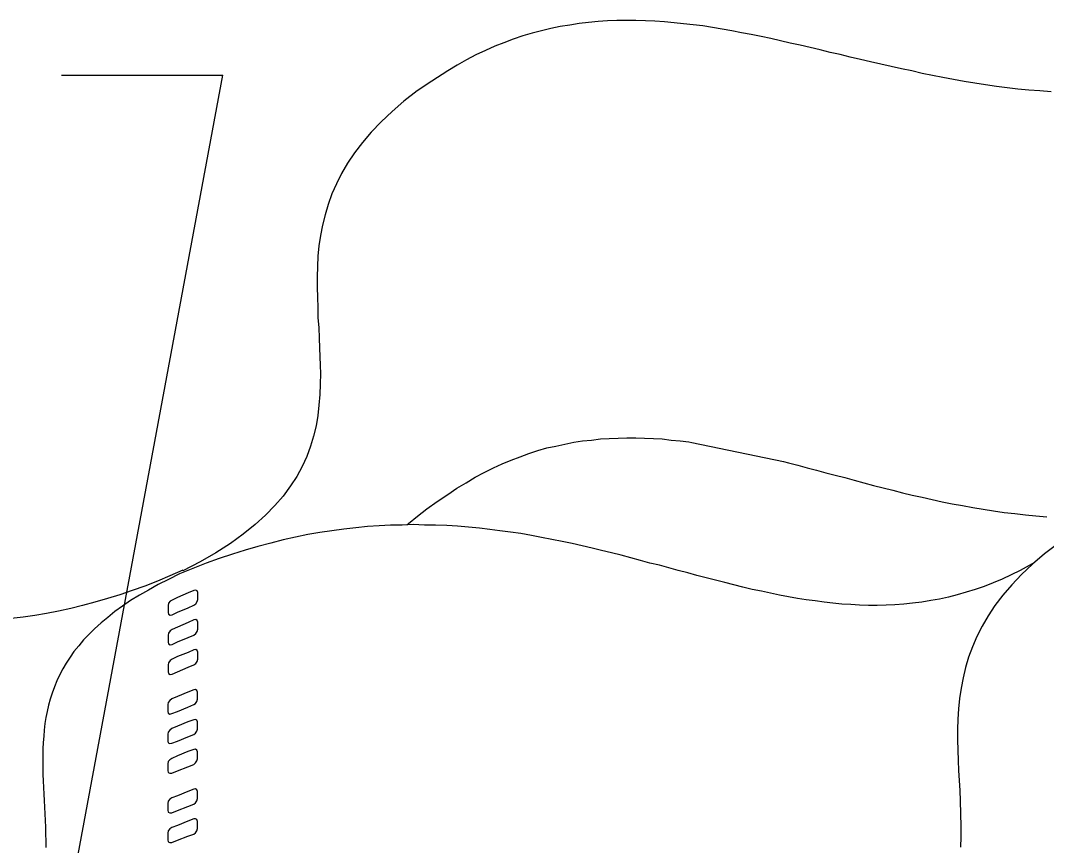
# Model space of a CAD drawing. Extents: x 638850 to 644908, y 297188 to 298900.
# Drawn here: x 638990.04 to 639039.25, y 297586.16 to 297625.74 of the extents above; entities that cross this region are included whole.
import ezdxf

# ---------------------------------------------------------------- set-up
doc = ezdxf.new("R2010")
doc.units = 0
for name, color, linetype in [('1', 7, 'Continuous'), ('16', 7, 'Continuous'), ('2', 7, 'Continuous'), ('7', 7, 'Continuous')]:
    doc.layers.add(name, color=color, linetype=linetype)

msp = doc.modelspace()

# ---------------------------------------------------------------- linework, layer by layer
at = {"layer": '1'}
msp.add_line((638990.456, 297573.041), (638999.746, 297623.113), dxfattribs=at)
at = {"layer": '16'}
for points in [[(638998.349, 297597.692), (638998.457, 297597.754), (638998.519, 297597.862), (638998.548, 297597.97), (638998.548, 297597.97), (638998.548, 297598.046), (638998.548, 297598.216), (638998.548, 297598.294), (638998.548, 297598.294), (638998.519, 297598.386), (638998.457, 297598.418), (638998.349, 297598.402), (638998.349, 297598.402), (638998.087, 297598.278), (638997.576, 297598.062), (638997.315, 297597.938), (638997.315, 297597.938), (638997.223, 297597.876), (638997.144, 297597.784), (638997.128, 297597.676), (638997.128, 297597.676), (638997.128, 297597.584), (638997.128, 297597.43), (638997.128, 297597.336), (638997.128, 297597.336), (638997.144, 297597.26), (638997.223, 297597.214), (638997.315, 297597.228), (638997.315, 297597.228), (638997.576, 297597.352), (638998.087, 297597.568), (638998.349, 297597.692), (638998.349, 297597.692), (638998.349, 297597.692)], [(638998.349, 297596.256), (638998.457, 297596.331), (638998.519, 297596.426), (638998.548, 297596.534), (638998.548, 297596.534), (638998.548, 297596.626), (638998.548, 297596.78), (638998.548, 297596.874), (638998.548, 297596.874), (638998.519, 297596.95), (638998.457, 297596.996), (638998.349, 297596.982), (638998.349, 297596.982), (638998.087, 297596.858), (638997.576, 297596.642), (638997.315, 297596.518), (638997.315, 297596.518), (638997.223, 297596.456), (638997.144, 297596.348), (638997.128, 297596.256), (638997.128, 297596.256), (638997.128, 297596.164), (638997.128, 297596.007), (638997.128, 297595.916), (638997.128, 297595.916), (638997.144, 297595.837), (638997.223, 297595.791), (638997.315, 297595.808), (638997.315, 297595.808), (638997.576, 297595.932), (638998.087, 297596.148), (638998.349, 297596.256), (638998.349, 297596.256), (638998.349, 297596.256)], [(638998.349, 297594.836), (638998.457, 297594.898), (638998.519, 297594.989), (638998.548, 297595.097), (638998.548, 297595.097), (638998.548, 297595.189), (638998.548, 297595.343), (638998.548, 297595.438), (638998.548, 297595.438), (638998.519, 297595.513), (638998.457, 297595.559), (638998.349, 297595.546), (638998.349, 297595.546), (638998.087, 297595.421), (638997.576, 297595.222), (638997.315, 297595.097), (638997.315, 297595.097), (638997.223, 297595.035), (638997.144, 297594.927), (638997.128, 297594.836), (638997.128, 297594.836), (638997.128, 297594.741), (638997.128, 297594.587), (638997.128, 297594.495), (638997.128, 297594.495), (638997.144, 297594.417), (638997.223, 297594.371), (638997.315, 297594.387), (638997.315, 297594.387), (638997.576, 297594.495), (638998.087, 297594.711), (638998.349, 297594.836), (638998.349, 297594.836), (638998.349, 297594.836)], [(638998.349, 297592.919), (638998.44, 297592.981), (638998.503, 297593.075), (638998.535, 297593.183), (638998.535, 297593.183), (638998.535, 297593.275), (638998.535, 297593.429), (638998.535, 297593.521), (638998.535, 297593.521), (638998.503, 297593.599), (638998.44, 297593.645), (638998.349, 297593.629), (638998.349, 297593.629), (638998.071, 297593.521), (638997.576, 297593.305), (638997.298, 297593.197), (638997.298, 297593.197), (638997.207, 297593.121), (638997.128, 297593.027), (638997.115, 297592.919), (638997.115, 297592.919), (638997.115, 297592.843), (638997.115, 297592.673), (638997.115, 297592.595), (638997.115, 297592.595), (638997.128, 297592.503), (638997.207, 297592.47), (638997.298, 297592.487), (638997.298, 297592.487), (638997.576, 297592.595), (638998.071, 297592.797), (638998.349, 297592.919), (638998.349, 297592.919), (638998.349, 297592.919)], [(638998.349, 297591.482), (638998.44, 297591.544), (638998.503, 297591.652), (638998.535, 297591.747), (638998.535, 297591.747), (638998.535, 297591.839), (638998.535, 297592.009), (638998.535, 297592.087), (638998.535, 297592.087), (638998.503, 297592.179), (638998.44, 297592.208), (638998.349, 297592.195), (638998.349, 297592.195), (638998.071, 297592.087), (638997.576, 297591.884), (638997.298, 297591.776), (638997.298, 297591.776), (638997.207, 297591.701), (638997.128, 297591.606), (638997.115, 297591.498), (638997.115, 297591.498), (638997.115, 297591.423), (638997.115, 297591.253), (638997.115, 297591.174), (638997.115, 297591.174), (638997.128, 297591.083), (638997.207, 297591.05), (638997.298, 297591.066), (638997.298, 297591.066), (638997.576, 297591.174), (638998.071, 297591.374), (638998.349, 297591.482), (638998.349, 297591.482), (638998.349, 297591.482)], [(638998.349, 297590.046), (638998.44, 297590.124), (638998.503, 297590.216), (638998.535, 297590.324), (638998.535, 297590.324), (638998.535, 297590.402), (638998.535, 297590.572), (638998.535, 297590.651), (638998.535, 297590.651), (638998.503, 297590.742), (638998.44, 297590.788), (638998.349, 297590.772), (638998.349, 297590.772), (638998.071, 297590.664), (638997.576, 297590.464), (638997.298, 297590.34), (638997.298, 297590.34), (638997.207, 297590.278), (638997.128, 297590.186), (638997.115, 297590.078), (638997.115, 297590.078), (638997.115, 297590), (638997.115, 297589.83), (638997.115, 297589.754), (638997.115, 297589.754), (638997.128, 297589.66), (638997.207, 297589.63), (638997.298, 297589.63), (638997.298, 297589.63), (638997.576, 297589.738), (638998.071, 297589.938), (638998.349, 297590.046), (638998.349, 297590.046), (638998.349, 297590.046)], [(638998.349, 297588.148), (638998.44, 297588.21), (638998.503, 297588.302), (638998.535, 297588.41), (638998.535, 297588.41), (638998.535, 297588.501), (638998.535, 297588.658), (638998.535, 297588.75), (638998.535, 297588.75), (638998.503, 297588.828), (638998.44, 297588.874), (638998.349, 297588.858), (638998.349, 297588.858), (638998.071, 297588.75), (638997.576, 297588.55), (638997.298, 297588.442), (638997.298, 297588.442), (638997.207, 297588.38), (638997.128, 297588.285), (638997.115, 297588.177), (638997.115, 297588.177), (638997.115, 297588.102), (638997.115, 297587.932), (638997.115, 297587.853), (638997.115, 297587.853), (638997.128, 297587.762), (638997.207, 297587.729), (638997.298, 297587.729), (638997.298, 297587.729), (638997.576, 297587.84), (638998.071, 297588.04), (638998.349, 297588.148), (638998.349, 297588.148), (638998.349, 297588.148)], [(638998.349, 297586.711), (638998.44, 297586.773), (638998.503, 297586.865), (638998.535, 297586.973), (638998.535, 297586.973), (638998.535, 297587.068), (638998.535, 297587.222), (638998.535, 297587.313), (638998.535, 297587.313), (638998.503, 297587.405), (638998.44, 297587.438), (638998.349, 297587.438), (638998.349, 297587.438), (638998.071, 297587.33), (638997.576, 297587.127), (638997.298, 297587.019), (638997.298, 297587.019), (638997.207, 297586.957), (638997.128, 297586.865), (638997.115, 297586.757), (638997.115, 297586.757), (638997.115, 297586.682), (638997.115, 297586.511), (638997.115, 297586.433), (638997.115, 297586.433), (638997.128, 297586.341), (638997.207, 297586.309), (638997.298, 297586.309), (638997.298, 297586.309), (638997.576, 297586.417), (638998.071, 297586.603), (638998.349, 297586.711), (638998.349, 297586.711), (638998.349, 297586.711)]]:
    msp.add_lwpolyline(points, dxfattribs=at)
at = {"layer": '2'}
msp.add_line((639022.248, 297605.502), (639026.641, 297604.577), dxfattribs=at)
for points in [[(639039.477, 297622.311), (639038.935, 297622.358), (639038.411, 297622.403), (639037.884, 297622.448), (639037.362, 297622.511), (639036.852, 297622.57), (639036.327, 297622.649), (639035.817, 297622.727), (639035.306, 297622.82), (639034.797, 297622.914), (639034.287, 297623.006), (639033.792, 297623.096), (639033.285, 297623.204), (639032.79, 297623.317), (639032.295, 297623.42), (639031.803, 297623.528), (639031.308, 297623.636), (639030.81, 297623.749), (639030.333, 297623.87), (639029.838, 297623.978), (639029.361, 297624.102), (639028.88, 297624.21), (639028.403, 297624.334), (639027.926, 297624.442), (639027.444, 297624.55), (639026.967, 297624.658), (639026.504, 297624.766), (639026.027, 297624.874), (639025.563, 297624.966), (639025.084, 297625.061), (639024.621, 297625.153), (639024.155, 297625.243), (639023.694, 297625.322), (639023.23, 297625.398), (639022.769, 297625.477), (639022.303, 297625.538), (639021.84, 297625.585), (639021.392, 297625.63), (639020.928, 297625.675), (639020.465, 297625.709), (639020.017, 297625.722), (639019.556, 297625.738), (639019.106, 297625.738), (639018.642, 297625.738), (639018.195, 297625.722), (639017.747, 297625.693), (639017.283, 297625.646), (639016.836, 297625.601), (639016.388, 297625.522), (639015.924, 297625.445), (639015.479, 297625.351), (639015.029, 297625.243), (639014.581, 297625.135), (639014.133, 297624.998), (639013.67, 297624.842), (639013.224, 297624.674), (639012.788, 297624.505), (639012.342, 297624.302), (639011.879, 297624.086), (639011.431, 297623.852), (639010.983, 297623.591), (639010.533, 297623.33), (639010.533, 297623.33)], [(639010.534, 297623.33), (639009.778, 297622.835), (639009.069, 297622.358), (639008.434, 297621.863), (639007.865, 297621.368), (639007.339, 297620.873), (639006.859, 297620.378), (639006.441, 297619.883), (639006.058, 297619.391), (639005.732, 297618.896), (639005.437, 297618.403), (639005.192, 297617.908), (639004.976, 297617.417), (639004.792, 297616.907), (639004.652, 297616.412), (639004.526, 297615.914), (639004.436, 297615.422), (639004.357, 297614.927), (639004.31, 297614.434), (639004.281, 297613.939), (639004.265, 297613.444), (639004.265, 297612.951), (639004.281, 297612.456), (639004.297, 297611.963), (639004.31, 297611.484), (639004.344, 297610.991), (639004.373, 297610.51), (639004.389, 297610.015), (639004.389, 297610.015), (639004.402, 297609.614), (639004.418, 297609.196), (639004.436, 297608.798), (639004.436, 297608.798), (639004.418, 297608.287), (639004.402, 297607.794), (639004.357, 297607.283), (639004.297, 297606.788), (639004.22, 297606.296), (639004.094, 297605.801), (639003.955, 297605.321), (639003.77, 297604.829), (639003.552, 297604.349), (639003.293, 297603.87), (639002.998, 297603.409), (639002.643, 297602.927), (639002.24, 297602.466), (639001.792, 297602.003), (639001.297, 297601.555), (639000.728, 297601.105), (639000.109, 297600.657), (638999.416, 297600.209), (638998.658, 297599.777), (638997.826, 297599.345), (638997.826, 297599.345), (638997.826, 297599.345), (638997.826, 297599.377), (638997.826, 297599.377), (638997.826, 297599.377), (638997.207, 297599.098), (638996.606, 297598.85), (638996.003, 297598.603), (638995.398, 297598.387), (638994.799, 297598.187), (638994.21, 297598.004), (638993.609, 297597.831), (638993.022, 297597.676), (638992.45, 297597.539), (638991.863, 297597.399), (638991.292, 297597.291), (638990.722, 297597.199), (638990.167, 297597.12), (638989.593, 297597.046)], [(639008.571, 297601.546), (639008.65, 297601.616), (639009.082, 297601.955), (639009.53, 297602.311), (639010.025, 297602.664), (639010.533, 297603.006), (639010.533, 297603.006), (639010.965, 297603.299), (639011.415, 297603.56), (639011.847, 297603.825), (639012.282, 297604.055), (639012.727, 297604.273), (639013.146, 297604.473), (639013.578, 297604.642), (639014.01, 297604.813), (639014.426, 297604.966), (639014.858, 297605.105), (639015.292, 297605.231), (639015.724, 297605.321), (639016.143, 297605.416), (639016.575, 297605.506), (639016.991, 297605.569), (639017.425, 297605.614), (639017.857, 297605.663), (639018.273, 297605.693), (639018.705, 297605.708), (639019.124, 297605.722), (639019.556, 297605.722), (639019.97, 297605.708), (639020.402, 297605.693), (639020.82, 297605.663), (639021.252, 297605.614), (639021.684, 297605.569), (639022.101, 297605.524), (639022.248, 297605.502)], [(639026.641, 297604.577), (639026.875, 297604.518), (639027.323, 297604.41), (639027.771, 297604.286), (639028.218, 297604.163), (639028.668, 297604.039), (639029.116, 297603.933), (639029.577, 297603.809), (639030.025, 297603.683), (639030.491, 297603.56), (639030.952, 297603.438), (639031.416, 297603.314), (639031.877, 297603.206), (639032.343, 297603.083), (639032.82, 297602.975), (639033.299, 297602.867), (639033.778, 297602.759), (639034.257, 297602.651), (639034.734, 297602.558), (639035.229, 297602.466), (639035.722, 297602.372), (639036.217, 297602.293), (639036.714, 297602.219), (639037.221, 297602.14), (639037.731, 297602.081), (639038.242, 297602.018), (639038.748, 297601.969), (639039.275, 297601.924)], [(639038.681, 297599.735), (639038.425, 297599.591), (639037.993, 297599.361), (639037.561, 297599.143), (639037.129, 297598.943), (639036.697, 297598.76), (639036.265, 297598.587), (639035.833, 297598.436), (639035.398, 297598.31), (639034.966, 297598.187), (639034.55, 297598.079), (639034.118, 297597.986), (639033.7, 297597.91), (639033.268, 297597.831), (639032.836, 297597.784), (639032.417, 297597.739), (639031.985, 297597.707), (639031.567, 297597.694), (639031.135, 297597.676), (639030.721, 297597.676), (639030.289, 297597.694), (639029.87, 297597.723), (639029.438, 297597.739), (639029.006, 297597.784), (639028.59, 297597.831), (639028.158, 297597.892), (639027.726, 297597.955), (639027.307, 297598.018), (639026.875, 297598.094), (639026.443, 297598.171), (639026.011, 297598.263), (639025.579, 297598.358), (639025.145, 297598.45), (639024.695, 297598.558), (639024.263, 297598.666), (639023.831, 297598.774), (639023.383, 297598.884), (639022.936, 297599.006), (639022.488, 297599.114), (639022.056, 297599.237), (639021.595, 297599.361), (639021.145, 297599.483), (639020.697, 297599.606), (639020.233, 297599.714), (639019.786, 297599.84), (639019.322, 297599.962), (639018.859, 297600.086), (639018.382, 297600.196), (639017.916, 297600.317), (639017.455, 297600.425), (639016.978, 297600.533), (639016.496, 297600.644), (639016.019, 297600.752), (639015.524, 297600.844), (639015.029, 297600.936), (639014.55, 297601.028), (639014.039, 297601.123), (639013.544, 297601.197), (639013.038, 297601.26), (639012.556, 297601.321), (639012.05, 297601.384), (639011.526, 297601.429), (639010.999, 297601.476), (639010.489, 297601.508), (639009.949, 297601.523), (639009.422, 297601.537), (639008.882, 297601.555), (639008.342, 297601.537), (639007.786, 297601.523), (639007.246, 297601.492), (639006.691, 297601.46), (639006.119, 297601.397), (639005.548, 297601.334), (639004.976, 297601.26), (639004.402, 297601.184), (639003.817, 297601.076), (639003.23, 297600.952), (639002.643, 297600.828), (639002.042, 297600.673), (639001.421, 297600.504), (639000.82, 297600.333), (639000.204, 297600.133), (638999.569, 297599.93), (638998.951, 297599.701), (638998.303, 297599.453), (638997.668, 297599.192), (638997.668, 297599.192), (638997.668, 297599.192), (638997.668, 297599.192), (638997.668, 297599.192), (638997.668, 297599.192), (638997.146, 297598.929), (638996.651, 297598.682), (638996.174, 297598.418), (638995.742, 297598.171), (638995.324, 297597.91), (638994.937, 297597.647), (638994.563, 297597.383), (638994.226, 297597.107), (638993.902, 297596.843), (638993.591, 297596.564)], [(639039.794, 297600.641), (639039.159, 297600.146), (639038.587, 297599.652), (639038.063, 297599.158), (639037.585, 297598.664), (639037.167, 297598.17), (639036.78, 297597.676), (639036.456, 297597.182), (639036.162, 297596.685), (639035.916, 297596.191), (639035.7, 297595.697), (639035.514, 297595.189), (639035.376, 297594.695), (639035.252, 297594.201), (639035.16, 297593.707), (639035.082, 297593.21), (639035.036, 297592.716), (639035.004, 297592.222), (639034.99, 297591.728), (639034.99, 297591.234), (639035.004, 297590.74), (639035.02, 297590.246), (639035.036, 297589.768), (639035.066, 297589.274), (639035.098, 297588.796), (639035.112, 297588.302), (639035.112, 297588.302), (639035.144, 297587.081), (639035.144, 297587.081), (639035.144, 297586.571), (639035.128, 297586.077)], [(638993.591, 297596.564), (638993.33, 297596.303), (638993.069, 297596.024), (638992.835, 297595.745), (638992.603, 297595.469), (638992.421, 297595.19), (638992.234, 297594.913), (638992.063, 297594.634), (638991.91, 297594.341), (638991.787, 297594.062), (638991.665, 297593.77), (638991.553, 297593.477), (638991.463, 297593.18), (638991.384, 297592.89), (638991.321, 297592.598), (638991.262, 297592.301), (638991.215, 297592.01), (638991.17, 297591.702), (638991.154, 297591.407), (638991.121, 297591.097), (638991.107, 297590.804), (638991.107, 297590.494), (638991.107, 297590.188), (638991.107, 297589.88), (638991.107, 297589.569), (638991.121, 297589.261), (638991.139, 297588.937), (638991.154, 297588.626), (638991.17, 297588.318), (638991.184, 297587.994), (638991.215, 297587.684), (638991.229, 297587.36), (638991.247, 297587.036), (638991.247, 297586.712), (638991.262, 297586.388), (638991.262, 297586.064)]]:
    msp.add_lwpolyline(points, dxfattribs=at)
at = {"layer": '7'}
msp.add_line((638992.013, 297623.113), (638999.746, 297623.113), dxfattribs=at)

doc.saveas('drawing.dxf')
